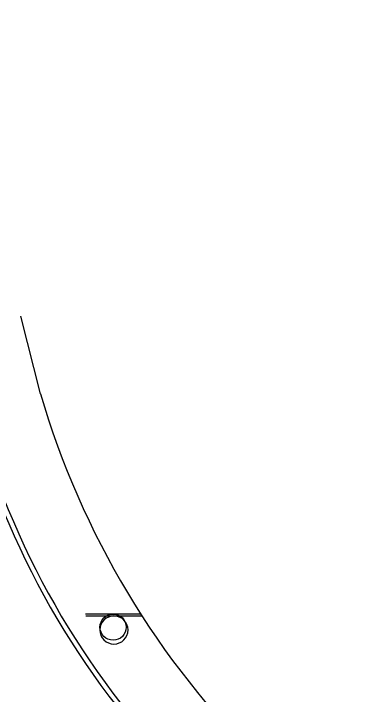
# Model space of a CAD drawing. Extents: x 2145380 to 2157287, y 139568 to 149130.
# Drawn here: x 2153084.5 to 2153130.9, y 142668.9 to 142759.4 of the extents above; entities that cross this region are included whole.
import ezdxf

# ---------------------------------------------------------------- set-up
doc = ezdxf.new("R2010")
doc.units = 0
for name, color, linetype in [('Default', 7, 'Continuous'), ('PR_PREVIOUSLY CONSTRUCTED', 7, 'Continuous'), ('TOPO_Fence', 7, 'Continuous'), ('TOPO_Sign', 7, 'Continuous')]:
    doc.layers.add(name, color=color, linetype=linetype)

# ---------------------------------------------------------------- blocks, each defined once
blk = doc.blocks.new('EXSIGN')
at = {"layer": 'Default'}
blk.add_line((9.3, 4.42), (-9.3, 4.42), dxfattribs=at)
blk.add_circle((0, 0), 4.42, dxfattribs=at)

msp = doc.modelspace()

# ---------------------------------------------------------------- linework, layer by layer
at = {"layer": 'PR_PREVIOUSLY CONSTRUCTED'}
for centre, radius, start, end in [((2152550.597, 141635.98), 1145.916, 60.409832, 90.409832), ((2153184.935, 142735.01), 110, 180.78457, 240.40983), ((2153184.935, 142735.01), 109.333, 180.78457, 240.40983)]:
    msp.add_arc(centre, radius, start, end, dxfattribs=at)
at = {"layer": 'TOPO_Fence'}
msp.add_lwpolyline([(2153088.069, 142708.896), (2153085.464, 142719.227)], dxfattribs=at)
msp.add_arc((2153196.589, 142740.55), 113.042, 196.26138, 225.56832, dxfattribs=at)
at = {"layer": 'TOPO_Sign'}
for points in [[(2153094.064, 142679.377), (2153101.557, 142679.384)], [(2153097.814, 142679.376), (2153097.814, 142679.376)], [(2153095.946, 142677.509), (2153095.946, 142677.509)], [(2153099.682, 142677.509), (2153099.682, 142677.509)], [(2153097.814, 142675.641), (2153097.814, 142675.641)]]:
    msp.add_lwpolyline(points, dxfattribs=at)
for start, end in [(89.99996, 180.00004), (359.99996, 90.00004), (179.99996, 270.00004), (269.99996, 0.00004)]:
    msp.add_arc((2153097.814, 142677.509), 1.868, start, end, dxfattribs=at)

# ---------------------------------------------------------------- block references
at = {"layer": 'TOPO_Sign', "xscale": 0.39370000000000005, "yscale": 0.3937000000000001}
msp.add_blockref('EXSIGN', (2153097.702, 142677.886), dxfattribs=at)

doc.saveas('drawing.dxf')
